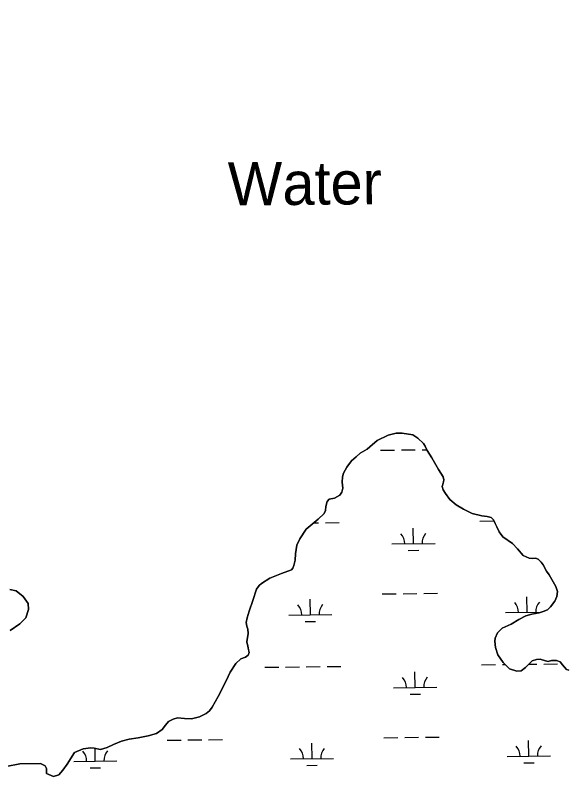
# Model space of a CAD drawing. Extents: x 3684037 to 3722149, y 433263 to 459021.
# Drawn here: x 3695606 to 3696887, y 448295 to 450087 of the extents above; entities that cross this region are included whole.
import ezdxf

# ---------------------------------------------------------------- set-up
doc = ezdxf.new("R2010")
doc.units = 0
for name, color, linetype in [('V-RIVR-EDGE', 7, 'Continuous'), ('V-RIVR-IDEN', 7, 'Continuous'), ('V-TOPO-SHOR', 7, 'Continuous'), ('V-WETL-SWMP', 7, 'Continuous')]:
    doc.layers.add(name, color=color, linetype=linetype)

msp = doc.modelspace()

# ---------------------------------------------------------------- linework, layer by layer
at = {"layer": 'V-RIVR-EDGE'}
msp.add_spline([(3696491, 456957), (3696499.5, 456945.3), (3696522.4, 456915.4), (3696551.1, 456881.7), (3696592.6, 456839.6), (3696607.9, 456824.6), (3696661.6, 456762.2), (3696696.3, 456732.6), (3696736.6, 456690.4), (3696783, 456647.4), (3696798.7, 456631.6), (3696862.9, 456574.8), (3696899.6, 456542.8), (3696931.1, 456518.5), (3696942.4, 456503.5), (3696952.4, 456495), (3696962.1, 456487.7), (3696987.2, 456470.6), (3697014.6, 456451.5), (3697061, 456420.3), (3697092.5, 456395.6), (3697134.1, 456360.7), (3697166.8, 456335.5), (3697185.7, 456316.5), (3697201.5, 456298.2), (3697211.5, 456284.5), (3697233.7, 456256.1), (3697255.9, 456231), (3697279.3, 456203.8), (3697316.4, 456164.9), (3697353.5, 456124), (3697376.9, 456099.7), (3697406.3, 456076.1), (3697430.1, 456057.9), (3697450.3, 456044.9), (3697520.1, 455982.4), (3697544.3, 455963.4), (3697581.9, 455942.3), (3697614.6, 455926), (3697632.8, 455913.8), (3697662.2, 455891.9), (3697710.3, 455848.1), (3697757.4, 455800.7), (3697792.1, 455767), (3697833.3, 455729.3), (3697868.4, 455696.9), (3697895.8, 455673.4), (3697933.7, 455633.7), (3697972.9, 455598.4), (3698039.5, 455539.6), (3698090.3, 455492.1), (3698135.9, 455447.6), (3698177, 455406.6), (3698217.7, 455359.2), (3698254.4, 455321.1), (3698281.5, 455292.7), (3698316.2, 455265.5), (3698357.4, 455240.8), (3698382, 455222.1), (3698407.8, 455195), (3698430.8, 455163.4), (3698450.9, 455141.9), (3698487.7, 455113.9), (3698517.5, 455091.2), (3698534.1, 455077), (3698556.2, 455049.4), (3698582.5, 455019.8), (3698614.7, 454987), (3698657.1, 454947.3), (3698691.4, 454913.6), (3698718, 454887.3), (3698807.2, 454806.6), (3698837.4, 454775.8), (3698881.4, 454739.7), (3698910.5, 454713.7), (3698949.2, 454677.6), (3698989.1, 454637.1), (3699039.1, 454591.7), (3699066.6, 454562.9), (3699088.8, 454545.5), (3699187.2, 454465.2), (3699228.4, 454429.9), (3699268.3, 454393.8), (3699300.6, 454360.6), (3699328.8, 454330.6), (3699382.5, 454285.1), (3699427.3, 454244.2), (3699474.5, 454199.6), (3699500.3, 454170.4), (3699532.6, 454139.2), (3699563.2, 454114.5), (3699588.7, 454093.8), (3699608.4, 454073.9), (3699636.7, 454041.5), (3699659.2, 454015.6), (3699675.8, 453998.5), (3699727, 453942.6), (3699768.9, 453898), (3699807.6, 453854.7), (3699829.4, 453837.6), (3699865.8, 453811.2), (3699885.1, 453793.8), (3699924.7, 453762.6), (3699939.6, 453754.8), (3699950.9, 453754.4), (3699975.6, 453746.7), (3700001.8, 453731.2), (3700023.6, 453714.2), (3700032.9, 453700.8), (3700036.1, 453688.7), (3700042.2, 453679.4), (3700052.6, 453667.2), (3700065.9, 453651), (3700072.4, 453638.5), (3700079.6, 453627.9), (3700095.3, 453607.3), (3700141.3, 453551.4), (3700161.5, 453521.4), (3700185.6, 453491.4), (3700219.9, 453452.9), (3700237.2, 453429.8), (3700255.4, 453407.5), (3700340.9, 453326.4), (3700393.4, 453280.6), (3700435.7, 453243.7), (3700480.9, 453207.6), (3700509.2, 453188.5), (3700535, 453172.3), (3700559.3, 453156.5), (3700600.4, 453130.9), (3700613.8, 453121.2), (3700623.5, 453116.3), (3700639.2, 453100.5), (3700647.7, 453090.7), (3700674.7, 453074.9), (3700691.3, 453060.7), (3700727.6, 453033.9), (3700758.2, 453008.8), (3700801.4, 452977.5), (3700837.4, 452952.4), (3700871.7, 452924.8), (3700904, 452898.4), (3700927.8, 452881), (3700958.4, 452857.9), (3701015.3, 452808), (3701048.4, 452780.4), (3701075.5, 452763), (3701104.9, 452743.5), (3701127.2, 452730.9), (3701156.6, 452713.4), (3701182.9, 452695.6), (3701204.7, 452682.2), (3701235.4, 452666.3), (3701255.6, 452654.1), (3701285.8, 452633), (3701312.9, 452607.1), (3701321.3, 452599.8), (3701332.2, 452591.7), (3701350.4, 452577.5), (3701370.6, 452560.4), (3701389.1, 452544.6), (3701408.9, 452532), (3701434.4, 452518.6), (3701456.2, 452512.1), (3701467.1, 452506.4), (3701486, 452491), (3701499.8, 452482.1), (3701518.7, 452468.3), (3701537.7, 452454.1), (3701554.3, 452439.5), (3701575.2, 452422.9), (3701592.2, 452410.3), (3701622.5, 452387.2), (3701647.1, 452368.5), (3701696.3, 452326.7), (3701727.8, 452300.4), (3701754, 452278.9), (3701780.7, 452258.2), (3701815.4, 452234.2), (3701863.8, 452194.9), (3701890.4, 452176.2), (3701916.7, 452162), (3701938.9, 452143.3), (3701962.3, 452129.9), (3701986.9, 452112.1), (3702012, 452090.6), (3702032.9, 452074.4), (3702051.1, 452058.6), (3702109.2, 452006.7), (3702158, 451973.4), (3702192.7, 451944.2), (3702212.1, 451923.9), (3702228.2, 451910.1), (3702239.6, 451906), (3702258.9, 451893.5), (3702276.7, 451876), (3702294.8, 451861.4), (3702325.5, 451839.1), (3702353.8, 451816.4), (3702388.5, 451789.6), (3702409.1, 451772.6), (3702442.6, 451743.4), (3702493.4, 451700.4), (3702516.8, 451677.7), (3702543.8, 451656.2), (3702589, 451624.5), (3702615.7, 451603.9), (3702648.4, 451577.9), (3702681.1, 451551.1), (3702714.1, 451522.3), (3702744.8, 451496.4), (3702761.8, 451479.4), (3702791.6, 451448.6), (3702806.5, 451427.9), (3702821.8, 451408), (3702843.2, 451386.6), (3702872.3, 451361), (3702910.6, 451327.8), (3702933.2, 451303), (3702957.8, 451275.5), (3702989.2, 451239), (3703050.2, 451184.3), (3703086, 451144.9), (3703114.7, 451113.3), (3703144.5, 451080.1), (3703160.6, 451061.9), (3703178, 451046.9), (3703202.6, 451019.7), (3703240.5, 450979.6), (3703264.7, 450956.5), (3703289.7, 450930.1), (3703316.7, 450902.2), (3703339.7, 450878.7), (3703374.4, 450840.2), (3703418.4, 450788.3), (3703459.1, 450738.8), (3703496.2, 450699.5), (3703592.6, 450595.8), (3703613.2, 450579.6), (3703630.9, 450558.9), (3703650.2, 450530.5), (3703671.6, 450496.5), (3703693.4, 450468.2), (3703725.2, 450432.9), (3703758.3, 450400.9), (3703788.6, 450373.7), (3703807.1, 450353), (3703820.4, 450338), (3703843, 450309.3), (3703868.4, 450275.6), (3703879.2, 450255.8), (3703887.7, 450233.5), (3703893.7, 450223.8), (3703916.3, 450193.4), (3703936, 450167.5), (3703951, 450147.7), (3704020.7, 450060.9), (3704036.8, 450041.5), (3704044.1, 450029.8), (3704061.8, 450007.9), (3704081.2, 449986.4), (3704102.9, 449954.4), (3704113.4, 449937.8), (3704138.4, 449903.4), (3704157.7, 449880.3), (3704175.5, 449851.9), (3704189.1, 449830), (3704204.9, 449813.4), (3704221.8, 449792.8), (3704273.8, 449711.8), (3704281.4, 449690.7), (3704297.1, 449666), (3704324.1, 449622.3), (3704340.6, 449601.6), (3704382.9, 449536), (3704402.7, 449506.8), (3704416, 449482.5), (3704431.7, 449459.4), (3704449.4, 449437.2), (3704472, 449410.4), (3704491.3, 449390.6), (3704521.2, 449354.9), (3704545.8, 449323.7), (3704553.8, 449308.3), (3704563.1, 449292.1), (3704576.8, 449271.1), (3704594.9, 449242.3), (3704618.7, 449204.2), (3704654.9, 449156), (3704685.2, 449111.9), (3704709.7, 449071.8), (3704733.9, 449034.1), (3704765.7, 448985.9), (3704789.9, 448945), (3704815.3, 448906.5), (3704829.3, 448881.4), (3704849.9, 448850.2), (3704868.8, 448820.7), (3704885, 448801.6), (3704901.1, 448781), (3704914, 448762.3), (3704925.6, 448740.1), (3704932.5, 448726.7), (3704949.8, 448698.4), (3704967.6, 448682.5), (3704988.1, 448670.8), (3705014.8, 448656.9), (3705046.3, 448639.9), (3705064.1, 448624.5), (3705092.3, 448592.1), (3705105.2, 448573.4), (3705120.5, 448554), (3705145.9, 448522.8), (3705180.2, 448483.9), (3705197.5, 448460.4), (3705228.5, 448416.2), (3705268.8, 448365.6), (3705295.8, 448328.3), (3705331.7, 448279.3), (3705359.5, 448238.8), (3705380, 448203.1), (3705402.2, 448152.5), (3705422.2, 448102), (3705439.5, 448066.3), (3705459.3, 448025.4)], degree=3, dxfattribs=at)
at = {"layer": 'V-TOPO-SHOR'}
for points in [[(3696768.6, 448852.2), (3696757.1, 448864.9), (3696734.6, 448880.4), (3696726.5, 448891.7), (3696720.9, 448903), (3696716.8, 448911.3), (3696713.7, 448919.2), (3696707.7, 448924.5), (3696698.8, 448927.4), (3696686.4, 448928.7), (3696663.6, 448934.3), (3696643.6, 448943.9), (3696626.7, 448954.5), (3696612.1, 448966.7), (3696602, 448980.4), (3696596.5, 448989.2), (3696594.4, 448996.6), (3696596.7, 449004.1), (3696597.7, 449007.1), (3696598.1, 449012), (3696596.5, 449018.9), (3696585.9, 449035.6), (3696570.2, 449062.6), (3696559.5, 449080.2), (3696555.4, 449089.6), (3696550.9, 449095.9), (3696538.3, 449108.6), (3696526.4, 449115.9), (3696502.1, 449120), (3696487.7, 449119.8), (3696469.5, 449115.1), (3696443.9, 449102.8), (3696426.8, 449088.7), (3696420.5, 449083.2), (3696404.3, 449074), (3696395, 449065.5), (3696384.2, 449055.9), (3696373.6, 449041.4), (3696365.8, 449027.5), (3696363.5, 449019), (3696363.2, 449006.7), (3696364.4, 448992.8), (3696362, 448983.4), (3696357.7, 448976.9), (3696345.4, 448969.8), (3696333.1, 448967.1), (3696328.2, 448962.1), (3696325.4, 448950.2), (3696324.1, 448940.8), (3696321.2, 448934.3), (3696307, 448920.7), (3696279.2, 448897.6), (3696265.1, 448875.1), (3696257.9, 448860.7), (3696254.7, 448840.8), (3696254, 448826), (3696251.2, 448814.1), (3696248.8, 448807.6), (3696245.9, 448804.1), (3696222.2, 448795.3), (3696195.7, 448784.6), (3696176.1, 448771.9), (3696170.7, 448767.4), (3696164.9, 448758.9), (3696155.9, 448733), (3696147.3, 448708.2), (3696142.6, 448692.8), (3696140.8, 448681.8), (3696142.4, 448673), (3696144.5, 448666.1), (3696145.6, 448656.7), (3696142.4, 448636.8), (3696144.5, 448627), (3696146.1, 448618.6), (3696147.2, 448612.7), (3696145.3, 448606.2), (3696139, 448601.7), (3696128.1, 448598), (3696116.4, 448587), (3696103.8, 448567), (3696094.7, 448546.6), (3696075.9, 448510.7), (3696062, 448486.3), (3696056.1, 448477.3), (3696047.8, 448471.2), (3696032.6, 448463.6), (3696013.9, 448458.9), (3695998, 448459.6), (3695981.7, 448460.9), (3695971.3, 448458.2), (3695961, 448452.7), (3695953.7, 448444.6), (3695945.9, 448434.1), (3695933.2, 448425), (3695914, 448419.3), (3695890.3, 448415), (3695869.6, 448412.2), (3695851.8, 448407), (3695833.6, 448399.9), (3695818.4, 448392.7), (3695803.6, 448388)], [(3696888, 448571.9), (3696882, 448573.3), (3696872.9, 448584.1), (3696867.4, 448590.9), (3696858.9, 448594.2), (3696847.6, 448594.1), (3696839.7, 448592), (3696833.7, 448592.9), (3696821.3, 448597.2), (3696812.9, 448596.1), (3696802.6, 448592.9), (3696795.7, 448585.9), (3696787.4, 448577.9), (3696777.7, 448570.3), (3696767.3, 448569.2), (3696750.4, 448574.9), (3696735.8, 448589), (3696723.7, 448607.1), (3696718, 448624.4), (3696716.3, 448638.7), (3696717.2, 448645.6), (3696722.5, 448658.1), (3696733.7, 448668.6), (3696754.3, 448677.8), (3696772, 448688.5), (3696788.2, 448697.1), (3696802, 448701.3), (3696818.8, 448704.5), (3696828.6, 448707.1), (3696838, 448711.2), (3696845.3, 448718.2), (3696855, 448731.2), (3696860.3, 448742.2), (3696861.6, 448753.6), (3696858, 448764.9), (3696842.2, 448791.9), (3696835.7, 448800.7), (3696828.5, 448815), (3696824, 448821.8), (3696817, 448828.6), (3696810.5, 448831), (3696804.6, 448830), (3696796.2, 448830.8), (3696782.2, 448837.1), (3696768.6, 448852.2)], [(3695593.8, 448663.1), (3695616.4, 448678.7), (3695630.5, 448692.3), (3695636.7, 448711.7), (3695635.5, 448726), (3695624.4, 448742.2), (3695608.3, 448754.8), (3695593.4, 448758.1)], [(3695803.6, 448388), (3695788.7, 448391.3), (3695780.8, 448392.2), (3695763, 448389.4), (3695743.4, 448380.7), (3695725.9, 448354.3), (3695716.2, 448339.8), (3695707, 448329.3), (3695694.7, 448325.6), (3695678.3, 448332.3), (3695678.6, 448344.2), (3695675, 448350.1), (3695664.6, 448355.9), (3695616.6, 448354.7), (3695585, 448348.8)]]:
    msp.add_lwpolyline(points, dxfattribs=at)
at = {"layer": 'V-WETL-SWMP'}
for p, q in [((3696452, 449080.5), (3696484, 449080.9)), ((3696500, 449081.1), (3696532, 449081.5)), ((3696548, 449081.7), (3696558.8, 449081.8)), ((3696296.8, 448912.2), (3696308, 448912.4)), ((3696324, 448912.5), (3696356, 448912.9)), ((3696681.9, 448916.7), (3696713.9, 448917.1)), ((3696527.9, 448864.2), (3696527.5, 448900.2)), ((3696477.9, 448863.6), (3696577.9, 448864.7)), ((3696516.1, 448848.6), (3696540.1, 448848.9)), ((3696551.8, 448749), (3696583.8, 448749.4)), ((3696289.3, 448699.5), (3696288.9, 448735.5)), ((3696455.8, 448747.9), (3696487.8, 448748.3)), ((3696503.8, 448748.4), (3696535.8, 448748.8)), ((3696791.2, 448705.4), (3696790.8, 448741.4)), ((3696239.3, 448698.9), (3696339.3, 448700.1)), ((3696741.2, 448704.8), (3696823.4, 448705.7)), ((3696277.5, 448683.9), (3696301.5, 448684.2)), ((3696183.9, 448578.2), (3696215.9, 448578.6)), ((3696231.9, 448578.8), (3696263.9, 448579.1)), ((3696279.9, 448579.3), (3696311.9, 448579.7)), ((3696327.9, 448579.9), (3696359.9, 448580.3)), ((3696685.8, 448584), (3696717.8, 448584.4)), ((3696733.8, 448584.6), (3696740.3, 448584.7)), ((3696795.1, 448585.3), (3696813.8, 448585.5)), ((3696829.8, 448585.7), (3696861.8, 448586.1)), ((3696531.8, 448531.5), (3696531.4, 448567.5)), ((3696481.8, 448530.9), (3696581.8, 448532.1)), ((3696520, 448515.9), (3696544, 448516.2)), ((3695957.8, 448409.4), (3695989.8, 448409.8)), ((3696005.8, 448410), (3696037.8, 448410.3)), ((3696053.8, 448410.5), (3696085.8, 448410.9)), ((3696459.7, 448415.2), (3696491.7, 448415.6)), ((3696507.7, 448415.8), (3696539.7, 448416.2)), ((3696555.7, 448416.4), (3696587.7, 448416.7)), ((3696795.1, 448372.7), (3696794.7, 448408.7)), ((3695791.3, 448361), (3695791, 448390.8)), ((3696293.2, 448366.9), (3696292.8, 448402.9)), ((3696745.1, 448372.1), (3696845.1, 448373.3)), ((3695741.3, 448360.4), (3695841.3, 448361.6)), ((3696243.2, 448366.3), (3696343.2, 448367.4)), ((3696783.3, 448357.1), (3696807.3, 448357.4)), ((3695779.5, 448345.5), (3695803.5, 448345.7)), ((3696281.4, 448351.3), (3696305.4, 448351.6))]:
    msp.add_line(p, q, dxfattribs=at)
for points in [[(3695763, 448389.4), (3695780.8, 448392.2), (3695788.7, 448391.3), (3695803.6, 448388), (3695818.4, 448392.7), (3695833.6, 448399.9), (3695851.8, 448407), (3695869.6, 448412.2), (3695890.3, 448415), (3695914, 448419.3), (3695933.2, 448425), (3695945.9, 448434.1), (3695953.7, 448444.6), (3695961, 448452.7), (3695971.3, 448458.2), (3695981.7, 448460.9), (3695998, 448459.6), (3696013.9, 448458.9), (3696032.6, 448463.6), (3696047.8, 448471.2), (3696056.1, 448477.3), (3696062, 448486.3), (3696075.9, 448510.7), (3696094.7, 448546.6), (3696103.8, 448567), (3696116.4, 448587), (3696128.1, 448598), (3696139, 448601.7), (3696145.3, 448606.2), (3696147.2, 448612.7), (3696144.5, 448627), (3696142.4, 448636.8), (3696145.6, 448656.7), (3696144.5, 448666.1), (3696142.4, 448673), (3696140.8, 448681.8), (3696142.6, 448692.8), (3696147.3, 448708.2), (3696155.9, 448733), (3696164.9, 448758.9), (3696170.7, 448767.4), (3696176.1, 448771.9), (3696195.7, 448784.6), (3696222.2, 448795.3), (3696245.9, 448804.1), (3696248.8, 448807.6), (3696251.2, 448814.1), (3696254, 448826), (3696254.7, 448840.8), (3696257.9, 448860.7), (3696265.1, 448875.1), (3696279.2, 448897.6), (3696307, 448920.7), (3696321.2, 448934.3), (3696324.1, 448940.8), (3696325.4, 448950.2), (3696328.2, 448962.1), (3696333.1, 448967.1), (3696345.4, 448969.8), (3696357.7, 448976.9), (3696362, 448983.4), (3696364.4, 448992.8), (3696363.2, 449006.7), (3696363.5, 449019), (3696365.8, 449027.5), (3696373.6, 449041.4), (3696384.2, 449055.9), (3696395, 449065.5), (3696404.3, 449074), (3696420.5, 449083.2), (3696426.8, 449088.7), (3696443.9, 449102.8), (3696469.5, 449115.1), (3696487.7, 449119.8), (3696502.1, 449120), (3696526.4, 449115.9), (3696538.3, 449108.6), (3696550.9, 449095.9), (3696555.4, 449089.6), (3696559.5, 449080.2), (3696570.2, 449062.6), (3696585.9, 449035.6), (3696596.5, 449018.9), (3696598.1, 449012), (3696597.7, 449007.1), (3696594.4, 448996.6), (3696596.5, 448989.2), (3696602, 448980.4), (3696612.1, 448966.7), (3696626.6, 448954.5), (3696643.6, 448943.9), (3696663.6, 448934.3), (3696686.4, 448928.7), (3696698.8, 448927.4), (3696707.7, 448924.5), (3696713.7, 448919.2), (3696716.8, 448911.3), (3696726.5, 448891.7), (3696734.6, 448880.4), (3696757.1, 448864.9), (3696768.6, 448852.2)], [(3696768.6, 448852.2), (3696782.2, 448837.1), (3696796.2, 448830.8), (3696804.6, 448830), (3696810.5, 448831), (3696817, 448828.6), (3696824, 448821.8), (3696828.5, 448815), (3696835.7, 448800.7), (3696842.2, 448791.9), (3696858, 448764.9), (3696861.6, 448753.6), (3696860.3, 448742.2), (3696855, 448731.2), (3696845.3, 448718.2), (3696838, 448711.2), (3696828.6, 448707.1), (3696818.8, 448704.5), (3696802, 448701.3), (3696788.2, 448697.1), (3696772, 448688.5), (3696754.3, 448677.8), (3696733.7, 448668.6), (3696722.5, 448658.1), (3696717.2, 448645.6), (3696716.3, 448638.7), (3696718, 448624.4), (3696723.7, 448607.1), (3696735.8, 448589), (3696750.4, 448574.9), (3696767.3, 448569.2), (3696777.7, 448570.3), (3696787.4, 448577.9), (3696795.7, 448585.9), (3696802.6, 448592.9), (3696812.9, 448596.1), (3696821.3, 448597.2), (3696833.7, 448592.9), (3696839.7, 448592), (3696847.6, 448594.1), (3696858.9, 448594.2), (3696867.4, 448590.9), (3696872.9, 448584.1), (3696882, 448573.3), (3696888, 448571.9)], [(3695593.4, 448758.1), (3695608.3, 448754.8), (3695624.4, 448742.2), (3695635.5, 448726), (3695636.7, 448711.7), (3695630.5, 448692.3), (3695616.4, 448678.7), (3695593.8, 448663.1)], [(3695585, 448348.8), (3695616.6, 448354.7), (3695664.6, 448355.9), (3695675, 448350.1), (3695678.6, 448344.2), (3695678.3, 448332.3), (3695694.7, 448325.6), (3695707, 448329.3), (3695716.2, 448339.8), (3695725.9, 448354.3), (3695743.4, 448380.7), (3695763, 448389.4)]]:
    msp.add_lwpolyline(points, dxfattribs=at)
for centre, start, end in [((3696472.7, 448864), 359.8949, 41.4385), ((3696583.1, 448865.3), 139.8949, 181.4385), ((3696234.1, 448699.3), 359.8949, 41.4385), ((3696344.6, 448700.6), 139.8949, 181.4385), ((3696736, 448705.2), 359.8949, 41.4385), ((3696846.4, 448706.5), 139.8949, 181.4385), ((3696476.5, 448531.3), 359.8949, 41.4385), ((3696587, 448532.6), 139.8949, 181.4385), ((3696739.8, 448372.5), 359.8949, 41.4385), ((3696850.3, 448373.8), 139.8949, 181.4385), ((3695736.1, 448360.9), 359.8949, 41.4385), ((3695846.6, 448362.1), 139.8949, 181.4385), ((3696238, 448366.7), 359.8949, 41.4385), ((3696348.4, 448368), 139.8949, 181.4385)]:
    msp.add_arc(centre, 35.2, start, end, dxfattribs=at)

# ---------------------------------------------------------------- texts
at = {"layer": 'V-RIVR-IDEN'}
msp.add_text('Water', height=100, rotation=0.5305, dxfattribs=at).set_placement((3696098.7, 449646.7))

doc.saveas('drawing.dxf')
